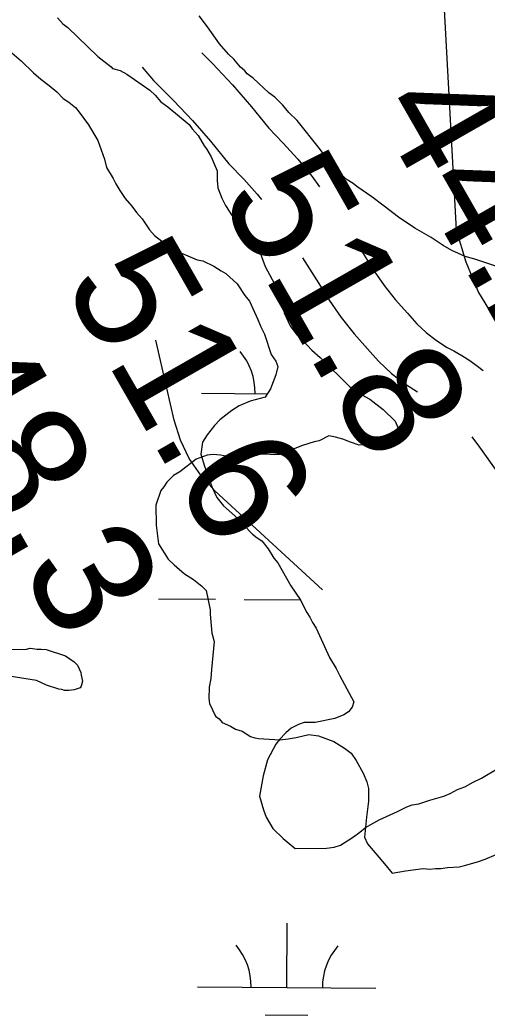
# Model space of a CAD drawing. Extents: x 3172231 to 3210228, y 940198 to 965780.
# Drawn here: x 3188094 to 3188355, y 949909 to 950467 of the extents above; entities that cross this region are included whole.
import ezdxf

# ---------------------------------------------------------------- set-up
doc = ezdxf.new("R2010")
doc.units = 0
for name, color, linetype in [('V-RIVR-RANG', 7, 'Continuous'), ('V-ROAD-CNTR', 7, 'Continuous'), ('V-SITE-VEGE', 7, 'Continuous'), ('V-TOPO-MINR', 7, 'Continuous'), ('V-TOPO-SHOR', 7, 'Continuous'), ('V-WETL-SWMP', 7, 'Continuous')]:
    doc.layers.add(name, color=color, linetype=linetype)

msp = doc.modelspace()

# ---------------------------------------------------------------- linework, layer by layer
at = {"layer": 'V-ROAD-CNTR'}
for points in [[(3188195.592, 950448.723), (3188201.495, 950442.845), (3188212.688, 950430.866), (3188223.446, 950418.495), (3188233.13, 950406.518), (3188241.056, 950398.425), (3188249.325, 950389.207), (3188257.18, 950379.641), (3188261.616, 950373.732)], [(3188162.093, 950440.77), (3188168.511, 950433.353), (3188179.943, 950421.969), (3188190.402, 950410.776), (3188200.456, 950399.215), (3188210.698, 950386.546), (3188219.164, 950377.903), (3188226.555, 950369.663), (3188229.067, 950366.604)], [(3188283.553, 950340.299), (3188286.633, 950335.433), (3188292.096, 950326.49), (3188297.773, 950318.341), (3188303.928, 950310.54), (3188310.823, 950302.799), (3188316.062, 950296.914), (3188321.337, 950291.977), (3188327.042, 950287.542), (3188333.061, 950283.686), (3188336.784, 950281.782), (3188341.372, 950279.142), (3188345.832, 950276.277), (3188350.153, 950273.192), (3188353.26, 950270.732)], [(3188252.078, 950333.935), (3188261.155, 950319.591), (3188266.964, 950310.082), (3188273.667, 950300.459), (3188280.93, 950291.254), (3188288.419, 950282.847), (3188294.564, 950275.946), (3188301.839, 950269.135), (3188309.708, 950263.018), (3188316.442, 950258.705)], [(3188346.955, 950233.629), (3188351.119, 950227.74), (3188360.915, 950214.236), (3188368.692, 950206.88), (3188375.891, 950200.546), (3188383.31, 950194.479), (3188390.463, 950189.045), (3188412.019, 950171.139), (3188419.066, 950165.195)]]:
    msp.add_lwpolyline(points, dxfattribs=at)
at = {"layer": 'V-SITE-VEGE'}
for p, q in [((3188114.707, 950468.38), (3188117.638, 950465.095)), ((3188198.786, 950463.336), (3188194.174, 950469.504)), ((3188117.638, 950465.095), (3188120.556, 950463.053)), ((3188120.556, 950463.053), (3188137.27, 950446.647)), ((3188205.497, 950453.874), (3188198.786, 950463.336)), ((3188210.521, 950448.125), (3188205.497, 950453.874)), ((3188137.27, 950446.647), (3188144.778, 950440.92)), ((3188213.444, 950445.254), (3188210.521, 950448.125)), ((3188217.214, 950440.734), (3188213.444, 950445.254)), ((3188144.778, 950440.92), (3188145.614, 950440.097)), ((3188145.614, 950440.097), (3188149.765, 950438.897)), ((3188149.765, 950438.897), (3188153.511, 950436.861)), ((3188219.719, 950438.688), (3188217.214, 950440.734)), ((3188220.974, 950437.044), (3188219.719, 950438.688)), ((3188153.511, 950436.861), (3188166.432, 950427.871)), ((3188224.31, 950434.59), (3188220.974, 950437.044)), ((3188233.084, 950426.392), (3188224.31, 950434.59)), ((3188166.432, 950427.871), (3188169.356, 950425.001)), ((3188169.356, 950425.001), (3188172.703, 950421.307)), ((3188236.418, 950423.938), (3188233.084, 950426.392)), ((3188241.016, 950419.427), (3188236.418, 950423.938)), ((3188172.703, 950421.307), (3188176.457, 950418.444)), ((3188176.457, 950418.444), (3188188.556, 950408.619)), ((3188244.366, 950415.316), (3188241.016, 950419.427)), ((3188248.962, 950410.807), (3188244.366, 950415.316)), ((3188261.531, 950395.191), (3188248.962, 950410.807)), ((3188188.556, 950408.619), (3188190.236, 950406.149)), ((3188190.236, 950406.149), (3188193.582, 950402.455)), ((3188193.582, 950402.455), (3188196.949, 950396.69)), ((3188196.949, 950396.69), (3188198.204, 950395.045)), ((3188198.204, 950395.045), (3188200.732, 950390.513)), ((3188268.658, 950385.733), (3188261.531, 950395.191)), ((3188200.732, 950390.513), (3188204.119, 950382.677)), ((3188272.004, 950382.036), (3188268.658, 950385.733)), ((3188204.119, 950382.677), (3188204.168, 950377.295)), ((3188204.168, 950377.295), (3188204.621, 950373.16)), ((3188277.016, 950377.529), (3188272.004, 950382.036)), ((3188280.346, 950375.491), (3188277.016, 950377.529)), ((3188204.621, 950373.16), (3188206.745, 950367.383)), ((3188282.432, 950373.853), (3188280.346, 950375.491)), ((3188290.766, 950368.135), (3188282.432, 950373.853)), ((3188206.745, 950367.383), (3188208.854, 950363.262)), ((3188297.856, 950362.818), (3188290.766, 950368.135)), ((3188208.854, 950363.262), (3188217.677, 950349.68)), ((3188305.78, 950356.68), (3188297.856, 950362.818)), ((3188308.696, 950354.638), (3188305.78, 950356.68)), ((3188217.677, 950349.68), (3188220.603, 950346.809)), ((3188312.028, 950352.598), (3188308.696, 950354.638)), ((3188314.947, 950350.557), (3188312.028, 950352.598)), ((3188324.105, 950345.258), (3188314.947, 950350.557)), ((3188220.603, 950346.809), (3188221.449, 950344.746)), ((3188221.449, 950344.746), (3188224.374, 950341.875)), ((3188330.771, 950340.765), (3188324.105, 950345.258)), ((3188224.374, 950341.875), (3188227.72, 950338.18)), ((3188335.766, 950337.914), (3188330.771, 950340.765)), ((3188227.72, 950338.18), (3188231.118, 950329.104)), ((3188343.25, 950334.672), (3188335.766, 950337.914)), ((3188348.648, 950333.067), (3188343.25, 950334.672)), ((3188380.628, 950322.599), (3188348.648, 950333.067)), ((3188231.118, 950329.104), (3188234.917, 950321.686)), ((3188234.917, 950321.686), (3188237.858, 950316.744)), ((3188237.858, 950316.744), (3188239.549, 950313.035)), ((3188239.549, 950313.035), (3188241.712, 950303.117)), ((3188241.712, 950303.117), (3188245.093, 950295.695)), ((3188245.093, 950295.695), (3188248.866, 950290.761)), ((3188248.866, 950290.761), (3188252.208, 950287.48)), ((3188252.208, 950287.48), (3188257.228, 950282.145)), ((3188257.228, 950282.145), (3188261.821, 950278.047)), ((3188261.821, 950278.047), (3188278.535, 950261.641)), ((3188278.535, 950261.641), (3188285.203, 950257.151)), ((3188285.203, 950257.151), (3188289.781, 950254.706)), ((3188289.781, 950254.706), (3188297.287, 950248.98)), ((3188297.287, 950248.98), (3188303.973, 950242.42)), ((3188303.973, 950242.42), (3188306.093, 950237.054)), ((3188266.786, 950234.204), (3188261.43, 950231.254)), ((3188270.519, 950233.411), (3188266.786, 950234.204)), ((3188274.671, 950232.207), (3188270.519, 950233.411)), ((3188306.122, 950234.156), (3188304.899, 950232.076)), ((3188306.093, 950237.054), (3188306.122, 950234.156)), ((3188251.932, 950228.682), (3188239.142, 950223.595)), ((3188258.536, 950230.814), (3188251.932, 950228.682)), ((3188261.43, 950231.254), (3188258.536, 950230.814)), ((3188278.826, 950230.589), (3188274.671, 950232.207)), ((3188283.811, 950228.979), (3188278.826, 950230.589)), ((3188287.122, 950229.012), (3188283.811, 950228.979)), ((3188291.27, 950228.221), (3188287.122, 950229.012)), ((3188295.411, 950228.26), (3188291.27, 950228.221)), ((3188297.477, 950228.692), (3188295.411, 950228.26)), ((3188302.431, 950230.396), (3188297.477, 950228.692)), ((3188304.899, 950232.076), (3188302.431, 950230.396)), ((3188198.569, 950223.216), (3188192.378, 950221.086)), ((3188201.876, 950223.662), (3188198.569, 950223.216)), ((3188206.022, 950223.286), (3188201.876, 950223.662)), ((3188208.094, 950222.89), (3188206.022, 950223.286)), ((3188213.067, 950222.522), (3188208.094, 950222.89)), ((3188221.343, 950223.013), (3188213.067, 950222.522)), ((3188227.546, 950223.898), (3188221.343, 950223.013)), ((3188231.271, 950223.935), (3188227.546, 950223.898)), ((3188236.244, 950223.566), (3188231.271, 950223.935)), ((3188239.142, 950223.595), (3188236.244, 950223.566)), ((3188192.378, 950221.086), (3188183.336, 950213.963)), ((3188179.627, 950211.86), (3188175.936, 950208.098)), ((3188183.336, 950213.963), (3188179.627, 950211.86)), ((3188174.304, 950205.597), (3188172.668, 950203.512)), ((3188175.936, 950208.098), (3188174.304, 950205.597)), ((3188172.668, 950203.512), (3188169.846, 950195.205)), ((3188169.846, 950195.205), (3188169.95, 950184.025)), ((3188169.95, 950184.025), (3188171.29, 950173.687)), ((3188171.29, 950173.687), (3188176.754, 950165.043)), ((3188176.754, 950165.043), (3188180.096, 950161.762)), ((3188180.096, 950161.762), (3188185.939, 950156.848)), ((3188185.939, 950156.848), (3188190.938, 950153.584)), ((3188190.938, 950153.584), (3188195.528, 950149.9)), ((3188195.528, 950149.9), (3188198.034, 950147.438)), ((3188198.034, 950147.438), (3188200.205, 950136.692)), ((3188200.205, 950136.692), (3188200.228, 950134.208)), ((3188200.228, 950134.208), (3188201.156, 950123.452)), ((3188201.156, 950123.452), (3188202.44, 950118.909)), ((3188202.44, 950118.909), (3188200.932, 950103.16)), ((3188200.932, 950103.16), (3188200.564, 950098.19)), ((3188199.783, 950093.213), (3188199.427, 950086.997)), ((3188200.564, 950098.19), (3188199.783, 950093.213)), ((3188199.427, 950086.997), (3188199.867, 950084.104)), ((3188199.867, 950084.104), (3188203.244, 950077.097)), ((3188203.244, 950077.097), (3188205.331, 950075.461)), ((3188205.331, 950075.461), (3188207.007, 950073.405)), ((3188207.007, 950073.405), (3188211.58, 950071.377)), ((3188211.58, 950071.377), (3188214.494, 950069.749)), ((3188214.494, 950069.749), (3188218.232, 950068.543)), ((3188218.232, 950068.543), (3188222.813, 950065.686)), ((3188222.813, 950065.686), (3188225.306, 950064.881)), ((3188243.942, 950064.228), (3188248.491, 950065.098)), ((3188248.491, 950065.098), (3188255.514, 950066.82)), ((3188255.514, 950066.82), (3188260.904, 950066.042)), ((3188260.904, 950066.042), (3188269.628, 950062.81)), ((3188225.306, 950064.881), (3188227.378, 950064.486)), ((3188227.378, 950064.486), (3188239.394, 950063.771)), ((3188239.394, 950063.771), (3188243.942, 950064.228)), ((3188269.628, 950062.81), (3188275.459, 950059.138)), ((3188275.459, 950059.138), (3188279.213, 950056.275)), ((3188279.213, 950056.275), (3188282.15, 950052.161)), ((3188282.15, 950052.161), (3188285.941, 950045.159)), ((3188285.941, 950045.159), (3188288.058, 950040.211)), ((3188288.058, 950040.211), (3188288.918, 950036.492)), ((3188288.918, 950036.492), (3188288.986, 950029.453)), ((3188288.986, 950029.453), (3188287.829, 950020.333)), ((3188287.829, 950020.333), (3188286.692, 950009.143)), ((3188286.692, 950009.143), (3188288.382, 950005.432)), ((3188288.382, 950005.432), (3188298.01, 949994.344)), ((3188354.297, 949996.939), (3188360.484, 949999.48)), ((3188298.01, 949994.344), (3188302.2, 949988.999)), ((3188333.225, 949992.187), (3188339.844, 949992.662)), ((3188339.844, 949992.662), (3188343.563, 949993.527)), ((3188343.563, 949993.527), (3188350.582, 949995.663)), ((3188350.582, 949995.663), (3188354.297, 949996.939)), ((3188302.2, 949988.999), (3188309.64, 949990.311)), ((3188309.64, 949990.311), (3188319.565, 949991.647)), ((3188319.565, 949991.647), (3188323.294, 949991.266)), ((3188323.294, 949991.266), (3188326.604, 949991.71)), ((3188326.604, 949991.71), (3188329.502, 949991.739)), ((3188329.502, 949991.739), (3188333.225, 949992.187))]:
    msp.add_line(p, q, dxfattribs=at)
at = {"layer": 'V-TOPO-MINR'}
for points in [[(3188246.792, 952027.039), (3188338.086, 950349.589), (3188343.514, 950331.572), (3188350.65, 950314.427), (3188360.348, 950298.59)], [(3188263.249, 950147.894), (3188202.964, 950203.339), (3188195.128, 950212.006), (3188188.495, 950221.37), (3188183.668, 950231.781), (3188180.044, 950242.889), (3188169.837, 950287.843)]]:
    msp.add_lwpolyline(points, dxfattribs=at)
at = {"layer": 'V-TOPO-SHOR'}
msp.add_lwpolyline([(3188088.262, 950114.434), (3188097.353, 950114.518), (3188099.335, 950115.104), (3188103.318, 950114.574), (3188105.59, 950114.594), (3188108.434, 950114.338), (3188119.262, 950110.746), (3188124.124, 950107.381), (3188125.844, 950105.694), (3188127.874, 950101.45), (3188127.886, 950100.031), (3188128.771, 950096.629), (3188127.946, 950093.78), (3188127.385, 950092.922), (3188123.987, 950091.755), (3188121.148, 950091.444), (3188118.592, 950091.419), (3188117.165, 950091.974), (3188115.459, 950092.242), (3188108.621, 950094.452), (3188102.915, 950096.957), (3188087.551, 950099.369)], dxfattribs=at)
at = {"layer": 'V-WETL-SWMP'}
for p, q in [((3188195.426, 950258.006), (3188232.323, 950257.755)), ((3188171.233, 950142.736), (3188203.232, 950142.518)), ((3188219.232, 950142.409), (3188250.854, 950142.194)), ((3188243.161, 949924.998), (3188243.406, 949960.998)), ((3188193.162, 949925.339), (3188293.159, 949924.658)), ((3188231.056, 949909.649), (3188255.055, 949909.486))]:
    msp.add_line(p, q, dxfattribs=at)
for points in [[(3188086.587, 950450.977), (3188094.428, 950444.309), (3188101.233, 950437.63), (3188105.415, 950434.039), (3188110.116, 950430.453), (3188114.299, 950426.861), (3188117.962, 950423.265), (3188121.093, 950421.22), (3188124.752, 950418.143), (3188126.851, 950415.569), (3188132.104, 950408.358), (3188137.372, 950399.591), (3188141.099, 950389.253), (3188142.18, 950384.596), (3188145.868, 950378.407), (3188147.452, 950375.31), (3188149.561, 950371.7), (3188152.716, 950367.062), (3188156.384, 950362.947), (3188159.011, 950359.341), (3188162.156, 950355.74), (3188166.363, 950349.556), (3188168.985, 950346.469), (3188178.91, 950338.783), (3188192.97, 950332.691), (3188196.086, 950332.201), (3188202.338, 950329.148), (3188206.51, 950326.594), (3188209.118, 950325.062), (3188215.394, 950319.416), (3188219.605, 950312.714), (3188222.227, 950309.627), (3188226.991, 950299.299), (3188228.586, 950295.165), (3188230.699, 950291.036), (3188234.435, 950279.661), (3188237.062, 950276.055), (3188238.128, 950272.954), (3188237.134, 950268.277), (3188234.096, 950260.47), (3188231.028, 950255.773), (3188222.75, 950253.622), (3188216.552, 950250.971), (3188212.427, 950248.339), (3188205.734, 950243.09), (3188202.652, 950239.95), (3188198.552, 950234.726), (3188195.998, 950230.553), (3188195.024, 950223.802), (3188197.161, 950217.08), (3188201.421, 950205.192), (3188204.067, 950199.512), (3188207.741, 950194.879), (3188214.017, 950189.232), (3188223.966, 950178.953), (3188226.578, 950176.903), (3188229.186, 950175.372), (3188232.859, 950170.738), (3188236.019, 950165.582), (3188238.118, 950163.008), (3188245.499, 950150.112), (3188250.757, 950142.382), (3188254.455, 950135.156), (3188256.035, 950132.578), (3188257.619, 950129.481), (3188259.723, 950126.389), (3188267.138, 950109.863), (3188270.826, 950103.674), (3188272.939, 950099.545)], [(3188272.939, 950099.545), (3188280.853, 950085.098), (3188279.845, 950081.976), (3188277.795, 950079.364), (3188275.216, 950077.784), (3188270.05, 950075.662), (3188259.18, 950073.486), (3188252.957, 950073.428), (3188249.855, 950072.361), (3188245.726, 950070.248), (3188242.639, 950067.627), (3188239.043, 950063.963), (3188236.993, 950061.35), (3188232.408, 950052.491), (3188229.897, 950043.651), (3188227.93, 950032.224), (3188230.077, 950024.465), (3188231.671, 950020.331), (3188235.359, 950014.142), (3188241.117, 950008.491), (3188247.911, 950002.85), (3188265.542, 950003.014), (3188269.686, 950003.572), (3188273.306, 950004.643), (3188280.523, 950009.377), (3188284.128, 950012.004), (3188287.216, 950014.626), (3188294.955, 950018.847), (3188305.283, 950023.611), (3188310.444, 950026.252), (3188313.546, 950027.319), (3188317.171, 950027.871), (3188323.375, 950030.004), (3188331.134, 950032.15), (3188334.749, 950033.74), (3188338.878, 950035.853), (3188343.012, 950037.447), (3188347.655, 950040.084), (3188352.303, 950042.202), (3188361.07, 950047.47)]]:
    msp.add_lwpolyline(points, dxfattribs=at)
for centre, start, end in [((3188190.187, 950258.516), 358.83817, 40.38182), ((3188187.922, 949925.849), 358.83817, 40.38182), ((3188298.405, 949925.097), 138.83816, 180.38182)]:
    msp.add_arc(centre, 35.246, start, end, dxfattribs=at)

# ---------------------------------------------------------------- texts
at = {"layer": 'V-RIVR-RANG'}
for s, p in [('44.2', (3188291.371, 950417.655)), ('51.8', (3188204.71, 950367.757)), ('51.6', (3188117.132, 950319.461)), ('48.3', (3188031.387, 950267.961))]:
    msp.add_text(s, height=67, rotation=299.78833, dxfattribs=at).set_placement(p)

doc.saveas('drawing.dxf')
